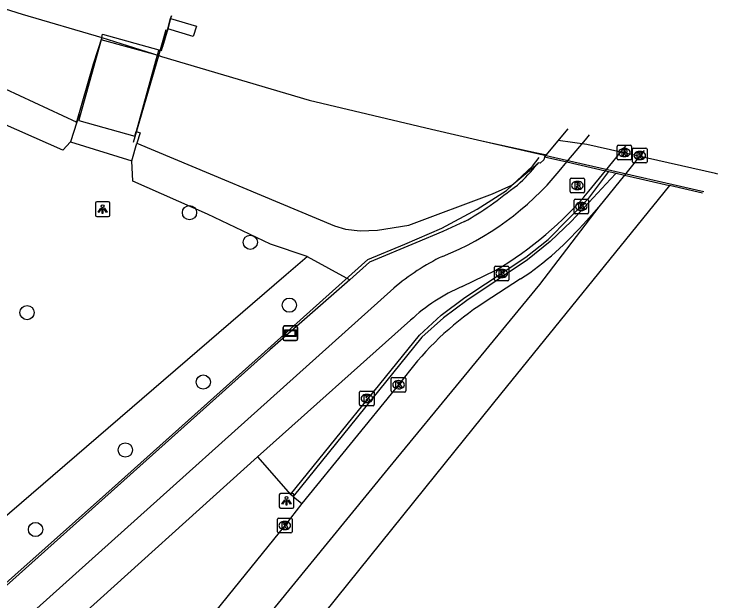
# Model space of a CAD drawing. Extents: x 159718 to 160783, y 383290 to 384030.
# Drawn here: x 160734.48 to 160782.82, y 383654.83 to 383695.13 of the extents above; entities that cross this region are included whole.
import ezdxf

# ---------------------------------------------------------------- set-up
doc = ezdxf.new("R2010")
doc.units = 0
for name, color, linetype in [('IMGEO_Berm_open', 7, 'Continuous'), ('IMGEO_Boom', 7, 'Continuous'), ('IMGEO_Fietspad_open', 7, 'Continuous'), ('IMGEO_Geluidsscherm', 7, 'Continuous'), ('IMGEO_Groenvoorziening', 7, 'Continuous'), ('IMGEO_Hek', 7, 'Continuous'), ('IMGEO_Kolk', 7, 'Continuous'), ('IMGEO_Lichtpunt', 7, 'Continuous'), ('IMGEO_Muur', 7, 'Continuous'), ('IMGEO_Perron', 7, 'Continuous'), ('IMGEO_Rijbaan_lokaal_gesloten', 7, 'Continuous'), ('IMGEO_Rioolput', 7, 'Continuous'), ('IMGEO_Spoorbaan_halfverhard', 7, 'Continuous'), ('IMGEO_Struiken', 7, 'Continuous'), ('IMGEO_Verkeerseiland_open', 7, 'Continuous'), ('IMGEO_Verklikker', 7, 'Continuous'), ('IMGEO_Voetpad_halfverhard', 7, 'Continuous'), ('IMGEO_Voetpad_op_trap', 7, 'Continuous'), ('IMGEO_Voetpad_open', 7, 'Continuous')]:
    doc.layers.add(name, color=color, linetype=linetype)

msp = doc.modelspace()

# ---------------------------------------------------------------- linework, layer by layer
at = {"layer": 'IMGEO_Berm_open'}
for points in [[(160751.19, 383664.729), (160753.464, 383662.146)], [(160753.65, 383661.996), (160754.245, 383661.515)]]:
    msp.add_lwpolyline(points, dxfattribs=at)
at = {"layer": 'IMGEO_Boom'}
for centre in [(160746.534, 383681.493), (160750.703, 383679.46), (160753.388, 383675.137), (160735.375, 383674.631), (160747.475, 383669.861), (160742.123, 383665.196), (160735.96, 383659.736)]:
    msp.add_circle(centre, 0.489, dxfattribs=at)
at = {"layer": 'IMGEO_Fietspad_open'}
for points in [[(160772.444, 383684.976), (160773.728, 383686.499), (160773.993, 383686.824)], [(160775.097, 383684.367), (160776.399, 383685.964), (160776.514, 383686.106), (160776.514, 383686.106)], [(160771.912, 383684.333), (160772.444, 383684.976)], [(160772.444, 383684.976), (160775.097, 383684.367)], [(160773.95, 383682.962), (160775.097, 383684.367)], [(160765.256, 383676.42), (160767.573, 383677.548)], [(160734.485, 383652.919), (160760.563, 383676.305)], [(160751.19, 383664.729), (160761.709, 383674.099)], [(160738.185, 383652.953), (160738.31, 383653.098), (160751.19, 383664.729)]]:
    msp.add_lwpolyline(points, dxfattribs=at)
for centre, radius, start, end in [((160756.448, 383697.115), 20.063, 291.8116, 320.4258), ((160754.9, 383698.937), 24.862, 300.6456, 320.0161), ((160770.296, 383665.062), 14.871, 115.4677, 130.8847), ((160770.085, 383665.17), 12.242, 113.2295, 133.1684)]:
    msp.add_arc(centre, radius, start, end, dxfattribs=at)
at = {"layer": 'IMGEO_Geluidsscherm'}
for points in [[(160684.398, 383712.676), (160690.653, 383710.277), (160696.961, 383707.925), (160704.666, 383705.158), (160717.076, 383700.883), (160726.581, 383697.789), (160735.043, 383695.111), (160740.501, 383693.512), (160744.416, 383692.278), (160744.923, 383694.063)], [(160744.416, 383692.278), (160744.604, 383692.222), (160754.738, 383689.215), (160763.159, 383687.229), (160766.596, 383686.433)], [(160766.596, 383686.433), (160781.848, 383682.949)]]:
    msp.add_lwpolyline(points, dxfattribs=at)
at = {"layer": 'IMGEO_Groenvoorziening'}
msp.add_lwpolyline([(160754.601, 383678.489), (160757.53, 383676.886)], dxfattribs=at)
at = {"layer": 'IMGEO_Hek'}
for points in [[(160740.501, 383693.512), (160739.923, 383691.696), (160738.742, 383687.628)], [(160742.682, 383686.329), (160744.416, 383692.278)], [(160730.345, 383652.894), (160740.777, 383662.162), (160751.033, 383671.343), (160758.784, 383678.278), (160761.321, 383679.32), (160763.854, 383680.437), (160766.278, 383681.735), (160768.303, 383683.015), (160770.077, 383684.68), (160770.548, 383685.282)]]:
    msp.add_lwpolyline(points, dxfattribs=at)
at = {"layer": 'IMGEO_Kolk'}
for p, q in [((160776.95, 383684.991), (160776.95, 383685.843)), ((160777.025, 383685.917), (160777.877, 383685.917)), ((160777.951, 383685.843), (160777.951, 383684.991)), ((160777.438, 383685.697), (160777.463, 383685.697)), ((160777.877, 383684.917), (160777.025, 383684.917)), ((160777.461, 383685.137), (160777.436, 383685.137)), ((160772.937, 383681.494), (160772.937, 383682.346)), ((160773.012, 383682.42), (160773.864, 383682.42)), ((160773.938, 383682.346), (160773.938, 383681.494)), ((160773.425, 383682.2), (160773.45, 383682.2)), ((160773.864, 383681.42), (160773.012, 383681.42)), ((160773.448, 383681.64), (160773.423, 383681.64)), ((160767.468, 383676.887), (160767.468, 383677.739)), ((160767.543, 383677.813), (160768.395, 383677.813)), ((160767.956, 383677.593), (160767.981, 383677.593)), ((160768.469, 383677.739), (160768.469, 383676.887)), ((160767.979, 383677.033), (160767.954, 383677.033)), ((160768.395, 383676.813), (160767.543, 383676.813)), ((160760.39, 383669.25), (160760.39, 383670.102)), ((160760.465, 383670.176), (160761.317, 383670.176)), ((160760.878, 383669.956), (160760.903, 383669.956)), ((160761.391, 383670.102), (160761.391, 383669.25)), ((160760.901, 383669.396), (160760.876, 383669.396)), ((160758.213, 383668.309), (160758.213, 383669.161)), ((160758.288, 383669.235), (160759.14, 383669.235)), ((160758.701, 383669.015), (160758.726, 383669.015)), ((160759.214, 383669.161), (160759.214, 383668.309)), ((160761.317, 383669.176), (160760.465, 383669.176)), ((160758.724, 383668.455), (160758.699, 383668.455)), ((160759.14, 383668.235), (160758.288, 383668.235)), ((160752.57, 383659.587), (160752.57, 383660.439)), ((160752.645, 383660.513), (160753.497, 383660.513)), ((160753.058, 383660.293), (160753.083, 383660.293)), ((160753.571, 383660.439), (160753.571, 383659.587)), ((160753.081, 383659.733), (160753.056, 383659.733)), ((160753.497, 383659.513), (160752.645, 383659.513))]:
    msp.add_line(p, q, dxfattribs=at)
for points in [[(160776.95, 383684.991), (160776.95, 383685.843)], [(160777.025, 383685.917), (160777.877, 383685.917)], [(160777.951, 383685.843), (160777.951, 383684.991)], [(160777.271, 383685.617), (160777.394, 383685.617), (160777.394, 383685.466), (160777.524, 383685.617), (160777.688, 383685.617), (160777.542, 383685.466), (160777.695, 383685.217), (160777.543, 383685.217), (160777.458, 383685.381), (160777.394, 383685.314), (160777.394, 383685.217), (160777.271, 383685.217), (160777.271, 383685.617)], [(160777.877, 383684.917), (160777.025, 383684.917)], [(160772.937, 383681.494), (160772.937, 383682.346)], [(160773.012, 383682.42), (160773.864, 383682.42)], [(160773.938, 383682.346), (160773.938, 383681.494)], [(160773.258, 383682.12), (160773.381, 383682.12), (160773.381, 383681.969), (160773.511, 383682.12), (160773.675, 383682.12), (160773.529, 383681.969), (160773.682, 383681.72), (160773.53, 383681.72), (160773.445, 383681.884), (160773.381, 383681.817), (160773.381, 383681.72), (160773.258, 383681.72), (160773.258, 383682.12)], [(160773.864, 383681.42), (160773.012, 383681.42)], [(160767.468, 383676.887), (160767.468, 383677.739)], [(160767.543, 383677.813), (160768.395, 383677.813)], [(160767.789, 383677.513), (160767.912, 383677.513), (160767.912, 383677.362), (160768.042, 383677.513), (160768.206, 383677.513), (160768.06, 383677.362), (160768.213, 383677.113), (160768.061, 383677.113), (160767.976, 383677.277), (160767.912, 383677.21), (160767.912, 383677.113), (160767.789, 383677.113), (160767.789, 383677.513)], [(160768.469, 383677.739), (160768.469, 383676.887)], [(160768.395, 383676.813), (160767.543, 383676.813)], [(160760.39, 383669.25), (160760.39, 383670.102)], [(160760.465, 383670.176), (160761.317, 383670.176)], [(160760.711, 383669.876), (160760.834, 383669.876), (160760.834, 383669.725), (160760.964, 383669.876), (160761.128, 383669.876), (160760.982, 383669.725), (160761.135, 383669.476), (160760.983, 383669.476), (160760.898, 383669.64), (160760.834, 383669.573), (160760.834, 383669.476), (160760.711, 383669.476), (160760.711, 383669.876)], [(160761.391, 383670.102), (160761.391, 383669.25)], [(160758.213, 383668.309), (160758.213, 383669.161)], [(160758.288, 383669.235), (160759.14, 383669.235)], [(160758.534, 383668.935), (160758.657, 383668.935), (160758.657, 383668.784), (160758.787, 383668.935), (160758.951, 383668.935), (160758.805, 383668.784), (160758.958, 383668.535), (160758.806, 383668.535), (160758.721, 383668.699), (160758.657, 383668.632), (160758.657, 383668.535), (160758.534, 383668.535), (160758.534, 383668.935)], [(160759.214, 383669.161), (160759.214, 383668.309)], [(160761.317, 383669.176), (160760.465, 383669.176)], [(160759.14, 383668.235), (160758.288, 383668.235)], [(160752.57, 383659.587), (160752.57, 383660.439)], [(160752.645, 383660.513), (160753.497, 383660.513)], [(160752.891, 383660.213), (160753.014, 383660.213), (160753.014, 383660.062), (160753.144, 383660.213), (160753.308, 383660.213), (160753.162, 383660.062), (160753.315, 383659.813), (160753.163, 383659.813), (160753.078, 383659.977), (160753.014, 383659.91), (160753.014, 383659.813), (160752.891, 383659.813), (160752.891, 383660.213)], [(160753.571, 383660.439), (160753.571, 383659.587)], [(160753.497, 383659.513), (160752.645, 383659.513)]]:
    msp.add_lwpolyline(points, dxfattribs=at)
for centre, start, end in [((160777.027, 383685.841), 91.552, 178.448), ((160777.027, 383685.841), 91.552, 178.448), ((160777.875, 383685.841), 1.552, 88.448), ((160777.875, 383685.841), 1.552, 88.448), ((160777.027, 383684.993), 181.552, 268.448), ((160777.027, 383684.993), 181.552, 268.448), ((160777.875, 383684.993), 271.552, 358.448), ((160777.875, 383684.993), 271.552, 358.448), ((160773.014, 383682.344), 91.552, 178.448), ((160773.014, 383682.344), 91.552, 178.448), ((160773.862, 383682.344), 1.552, 88.448), ((160773.862, 383682.344), 1.552, 88.448), ((160773.014, 383681.496), 181.552, 268.448), ((160773.014, 383681.496), 181.552, 268.448), ((160773.862, 383681.496), 271.552, 358.448), ((160773.862, 383681.496), 271.552, 358.448), ((160767.545, 383677.737), 91.552, 178.448), ((160767.545, 383677.737), 91.552, 178.448), ((160768.393, 383677.737), 1.552, 88.448), ((160768.393, 383677.737), 1.552, 88.448), ((160767.545, 383676.889), 181.552, 268.448), ((160767.545, 383676.889), 181.552, 268.448), ((160768.393, 383676.889), 271.552, 358.448), ((160768.393, 383676.889), 271.552, 358.448), ((160760.467, 383670.1), 91.552, 178.448), ((160760.467, 383670.1), 91.552, 178.448), ((160761.315, 383670.1), 1.552, 88.448), ((160761.315, 383670.1), 1.552, 88.448), ((160758.29, 383669.159), 91.552, 178.448), ((160758.29, 383669.159), 91.552, 178.448), ((160759.138, 383669.159), 1.552, 88.448), ((160759.138, 383669.159), 1.552, 88.448), ((160760.467, 383669.252), 181.552, 268.448), ((160760.467, 383669.252), 181.552, 268.448), ((160761.315, 383669.252), 271.552, 358.448), ((160761.315, 383669.252), 271.552, 358.448), ((160758.29, 383668.311), 181.552, 268.448), ((160758.29, 383668.311), 181.552, 268.448), ((160759.138, 383668.311), 271.552, 358.448), ((160759.138, 383668.311), 271.552, 358.448), ((160752.647, 383660.437), 91.552, 178.448), ((160752.647, 383660.437), 91.552, 178.448), ((160753.495, 383660.437), 1.552, 88.448), ((160753.495, 383660.437), 1.552, 88.448), ((160752.647, 383659.589), 181.552, 268.448), ((160752.647, 383659.589), 181.552, 268.448), ((160753.495, 383659.589), 271.552, 358.448), ((160753.495, 383659.589), 271.552, 358.448)]:
    msp.add_arc(centre, 0.0765, start, end, dxfattribs=at)
for centre, major_axis, ratio, start_param, end_param in [((160777.437, 383685.417), (-0.387, 0.002), 0.722429, 4.712389, 7.853982), ((160777.462, 383685.417), (-0.39, 0.002), 0.717154, 1.570796, 4.712389), ((160773.424, 383681.92), (-0.387, 0.002), 0.722429, 4.712389, 7.853982), ((160773.449, 383681.92), (-0.39, 0.002), 0.717154, 1.570796, 4.712389), ((160767.955, 383677.313), (-0.387, 0.002), 0.722429, 4.712389, 7.853982), ((160767.98, 383677.313), (-0.39, 0.002), 0.717154, 1.570796, 4.712389), ((160760.877, 383669.676), (-0.387, 0.002), 0.722429, 4.712389, 7.853982), ((160760.902, 383669.676), (-0.39, 0.002), 0.717154, 1.570796, 4.712389), ((160758.7, 383668.735), (-0.387, 0.002), 0.722429, 4.712389, 7.853982), ((160758.725, 383668.735), (-0.39, 0.002), 0.717154, 1.570796, 4.712389), ((160753.057, 383660.013), (-0.387, 0.002), 0.722429, 4.712389, 7.853982), ((160753.082, 383660.013), (-0.39, 0.002), 0.717154, 1.570796, 4.712389)]:
    msp.add_ellipse(centre, major_axis=major_axis, ratio=ratio, start_param=start_param, end_param=end_param, dxfattribs=at)
at = {"layer": 'IMGEO_Lichtpunt'}
for p, q in [((160740.067, 383682.135), (160740.067, 383681.328)), ((160740.067, 383682.135), (160740.067, 383681.328)), ((160740.969, 383682.23), (160740.161, 383682.23)), ((160740.969, 383682.23), (160740.161, 383682.23)), ((160741.063, 383681.328), (160741.063, 383682.135)), ((160741.063, 383681.328), (160741.063, 383682.135)), ((160740.161, 383681.234), (160740.969, 383681.234)), ((160740.161, 383681.234), (160740.969, 383681.234)), ((160752.696, 383662.108), (160752.696, 383661.301)), ((160752.696, 383662.108), (160752.696, 383661.301)), ((160753.598, 383662.203), (160752.79, 383662.203)), ((160753.598, 383662.203), (160752.79, 383662.203)), ((160753.692, 383661.301), (160753.692, 383662.108)), ((160753.692, 383661.301), (160753.692, 383662.108)), ((160752.79, 383661.207), (160753.598, 383661.207)), ((160752.79, 383661.207), (160753.598, 383661.207))]:
    msp.add_line(p, q, dxfattribs=at)
for points in [[(160740.441, 383681.799), (160740.48, 383681.771), (160740.292, 383681.509), (160740.254, 383681.536), (160740.441, 383681.799)], [(160740.543, 383681.751), (160740.59, 383681.751), (160740.59, 383681.429), (160740.543, 383681.429), (160740.543, 383681.751)], [(160740.653, 383681.771), (160740.691, 383681.798), (160740.878, 383681.536), (160740.839, 383681.508), (160740.653, 383681.771)], [(160753.07, 383661.772), (160753.109, 383661.744), (160752.921, 383661.482), (160752.883, 383661.509), (160753.07, 383661.772)], [(160753.172, 383661.724), (160753.219, 383661.724), (160753.219, 383661.402), (160753.172, 383661.402), (160753.172, 383661.724)], [(160753.282, 383661.744), (160753.32, 383661.771), (160753.507, 383661.509), (160753.468, 383661.481), (160753.282, 383661.744)]]:
    msp.add_lwpolyline(points, dxfattribs=at)
for centre in [(160740.566, 383681.933), (160753.195, 383661.906)]:
    msp.add_circle(centre, 0.0994, dxfattribs=at)
for centre, start, end in [((160740.161, 383682.135), 90, 180), ((160740.161, 383682.135), 90, 180), ((160740.969, 383682.135), 0, 90), ((160740.969, 383682.135), 0, 90), ((160740.161, 383681.328), 180, 270), ((160740.161, 383681.328), 180, 270), ((160740.969, 383681.328), 270, 0), ((160740.969, 383681.328), 270, 360), ((160752.79, 383662.108), 90, 180), ((160752.79, 383662.108), 90, 180), ((160753.598, 383662.108), 0, 90), ((160753.598, 383662.108), 0, 90), ((160752.79, 383661.301), 180, 270), ((160752.79, 383661.301), 180, 270), ((160753.598, 383661.301), 270, 0), ((160753.598, 383661.301), 270, 360)]:
    msp.add_arc(centre, 0.0946, start, end, dxfattribs=at)
at = {"layer": 'IMGEO_Muur'}
for points in [[(160745.284, 383694.998), (160745.236, 383694.831), (160745.036, 383694.124), (160744.685, 383692.884)], [(160753.464, 383662.146), (160762.334, 383673.075), (160763.819, 383674.455), (160765.448, 383675.66), (160769.62, 383678.429), (160771.167, 383679.655), (160773.96, 383682.497), (160775.323, 383684.315)], [(160775.323, 383684.315), (160775.835, 383684.198)], [(160775.835, 383684.198), (160775.45, 383683.785), (160772.765, 383680.908), (160771.308, 383679.513), (160769.731, 383678.261), (160765.569, 383675.456), (160763.97, 383674.27), (160762.48, 383672.944), (160753.65, 383661.996)], [(160753.65, 383661.996), (160753.464, 383662.146)]]:
    msp.add_lwpolyline(points, dxfattribs=at)
at = {"layer": 'IMGEO_Perron'}
for points in [[(160635.837, 383733.513), (160639.447, 383731.781), (160643.257, 383730.035), (160649.364, 383727.268), (160659.591, 383722.779), (160669.948, 383718.427), (160678.174, 383715.121), (160684.398, 383712.676), (160690.653, 383710.277), (160696.961, 383707.925), (160704.666, 383705.158), (160717.076, 383700.883), (160726.581, 383697.789), (160735.043, 383695.111), (160740.501, 383693.512)], [(160745.236, 383694.831), (160745.284, 383694.998)], [(160745.036, 383694.124), (160745.236, 383694.831)], [(160744.421, 383692.68), (160744.612, 383692.628), (160745.036, 383694.124)], [(160740.501, 383693.512), (160740.565, 383693.744), (160744.421, 383692.68)]]:
    msp.add_lwpolyline(points, dxfattribs=at)
at = {"layer": 'IMGEO_Rijbaan_lokaal_gesloten'}
for points in [[(160777.751, 383685.754), (160776.394, 383684.07)], [(160776.394, 383684.07), (160774.638, 383681.89)], [(160776.394, 383684.07), (160779.491, 383683.36)], [(160779.491, 383683.36), (160767.889, 383669.018), (160763.421, 383663.48), (160749.734, 383646.49)], [(160781.758, 383682.84), (160779.491, 383683.36)], [(160774.638, 383681.89), (160770.56, 383676.559), (160760.183, 383663.92), (160747.104, 383647.921)], [(160774.638, 383681.89), (160773.786, 383680.939)], [(160769.268, 383676.942), (160766.755, 383675.324)], [(160761.633, 383670.633), (160760.888, 383669.675), (160754.245, 383661.515)], [(160754.245, 383661.515), (160753.068, 383660.012), (160745.214, 383650.289), (160744.424, 383649.379)]]:
    msp.add_lwpolyline(points, dxfattribs=at)
for centre, radius, start, end in [((160757.249, 383695.079), 21.758, 303.5306, 319.4667), ((160778.575, 383657.277), 21.573, 123.2217, 141.7486)]:
    msp.add_arc(centre, radius, start, end, dxfattribs=at)
at = {"layer": 'IMGEO_Rioolput'}
for p, q in [((160775.892, 383685.19), (160775.892, 383686.042)), ((160775.967, 383686.116), (160776.819, 383686.116)), ((160776.38, 383685.896), (160776.405, 383685.896)), ((160776.893, 383686.042), (160776.893, 383685.19)), ((160776.403, 383685.336), (160776.378, 383685.336)), ((160776.819, 383685.116), (160775.967, 383685.116)), ((160772.664, 383682.933), (160772.664, 383683.785)), ((160772.739, 383683.859), (160773.591, 383683.859)), ((160773.665, 383683.785), (160773.665, 383682.933)), ((160773.152, 383683.639), (160773.177, 383683.639)), ((160773.591, 383682.859), (160772.739, 383682.859)), ((160773.175, 383683.079), (160773.15, 383683.079))]:
    msp.add_line(p, q, dxfattribs=at)
for points in [[(160775.892, 383685.19), (160775.892, 383686.042)], [(160775.967, 383686.116), (160776.819, 383686.116)], [(160776.481, 383685.814), (160776.229, 383685.816), (160776.229, 383685.416)], [(160776.407, 383685.735), (160776.353, 383685.735), (160776.353, 383685.654)], [(160776.893, 383686.042), (160776.893, 383685.19)], [(160776.229, 383685.416), (160776.353, 383685.416), (160776.353, 383685.578), (160776.364, 383685.578)], [(160776.353, 383685.654), (160776.405, 383685.654)], [(160776.411, 383685.549), (160776.482, 383685.416), (160776.622, 383685.416), (160776.557, 383685.542)], [(160776.819, 383685.116), (160775.967, 383685.116)], [(160772.664, 383682.933), (160772.664, 383683.785)], [(160772.739, 383683.859), (160773.591, 383683.859)], [(160773.665, 383683.785), (160773.665, 383682.933)], [(160773.253, 383683.557), (160773.001, 383683.559), (160773.001, 383683.159)], [(160773.001, 383683.159), (160773.125, 383683.159), (160773.125, 383683.321), (160773.136, 383683.321)], [(160773.179, 383683.478), (160773.125, 383683.478), (160773.125, 383683.397)], [(160773.125, 383683.397), (160773.177, 383683.397)], [(160773.591, 383682.859), (160772.739, 383682.859)], [(160773.183, 383683.292), (160773.254, 383683.159), (160773.394, 383683.159), (160773.329, 383683.285)]]:
    msp.add_lwpolyline(points, dxfattribs=at)
for centre, radius, start, end in [((160775.969, 383686.04), 0.0765, 91.552, 178.448), ((160775.969, 383686.04), 0.0765, 91.552, 178.448), ((160776.413, 383685.639), 0.0964, 77.0061, 93.1865), ((160776.427, 383685.696), 0.0378, 276.6634, 79.6772), ((160776.48, 383685.704), 0.109, 350.3612, 89.416), ((160776.817, 383686.04), 0.0765, 1.552, 88.448), ((160776.817, 383686.04), 0.0765, 1.552, 88.448), ((160776.363, 383685.525), 0.0533, 26.0293, 88.6989), ((160776.389, 383685.843), 0.19, 274.7715, 282.9687), ((160776.478, 383685.704), 0.112, 277.5842, 350.9817), ((160776.462, 383685.489), 0.108, 29.5134, 73.7905), ((160775.969, 383685.192), 0.0765, 181.552, 268.448), ((160775.969, 383685.192), 0.0765, 181.552, 268.448), ((160776.817, 383685.192), 0.0765, 271.552, 358.448), ((160776.817, 383685.192), 0.0765, 271.552, 358.448), ((160772.741, 383683.783), 0.0765, 91.552, 178.448), ((160772.741, 383683.783), 0.0765, 91.552, 178.448), ((160773.589, 383683.783), 0.0765, 1.552, 88.448), ((160773.589, 383683.783), 0.0765, 1.552, 88.448), ((160773.135, 383683.268), 0.0533, 26.0293, 88.6989), ((160773.161, 383683.586), 0.19, 274.7715, 282.9687), ((160773.185, 383683.382), 0.0964, 77.0061, 93.1865), ((160773.199, 383683.439), 0.0378, 276.6634, 79.6772), ((160773.252, 383683.447), 0.109, 350.3612, 89.416), ((160773.25, 383683.447), 0.112, 277.5842, 350.9817), ((160773.234, 383683.232), 0.108, 29.5134, 73.7905), ((160772.741, 383682.935), 0.0765, 181.552, 268.448), ((160772.741, 383682.935), 0.0765, 181.552, 268.448), ((160773.589, 383682.935), 0.0765, 271.552, 358.448), ((160773.589, 383682.935), 0.0765, 271.552, 358.448)]:
    msp.add_arc(centre, radius, start, end, dxfattribs=at)
for centre, major_axis, ratio, start_param, end_param in [((160776.379, 383685.616), (-0.387, 0.002), 0.722429, 4.712389, 7.853982), ((160776.404, 383685.616), (-0.39, 0.002), 0.717154, 1.570796, 4.712389), ((160773.151, 383683.359), (-0.387, 0.002), 0.722429, 4.712389, 7.853982), ((160773.176, 383683.359), (-0.39, 0.002), 0.717154, 1.570796, 4.712389)]:
    msp.add_ellipse(centre, major_axis=major_axis, ratio=ratio, start_param=start_param, end_param=end_param, dxfattribs=at)
at = {"layer": 'IMGEO_Spoorbaan_halfverhard'}
for points in [[(160745.236, 383694.831), (160747.005, 383694.29), (160746.79, 383693.588), (160745.036, 383694.124)], [(160744.421, 383692.68), (160744.315, 383692.295)], [(160744.315, 383692.295), (160744.604, 383692.222), (160754.738, 383689.215), (160763.159, 383687.229), (160766.596, 383686.433), (160770.377, 383685.607), (160770.95, 383685.482), (160771.031, 383685.464)], [(160772.5, 383687.249), (160772.148, 383686.816), (160771.031, 383685.464)], [(160782.817, 383684.13), (160782.647, 383684.169), (160773.812, 383686.178), (160771.837, 383686.455)]]:
    msp.add_lwpolyline(points, dxfattribs=at)
at = {"layer": 'IMGEO_Struiken'}
for points in [[(160632.666, 383726.581), (160646.548, 383720.787), (160670.505, 383711.999), (160703.249, 383700.683), (160724.066, 383694.29), (160724.044, 383693.517), (160725.275, 383693.198), (160728.716, 383692.144), (160731.885, 383690.916), (160738.794, 383687.708)], [(160740.501, 383693.512), (160740.458, 383693.359)], [(160742.924, 383686.26), (160756.48, 383680.577), (160757.247, 383680.353), (160758.24, 383680.246), (160759.438, 383680.291), (160761.59, 383680.643), (160767.345, 383682.778), (160768.673, 383683.39), (160770.417, 383684.853)]]:
    msp.add_lwpolyline(points, dxfattribs=at)
at = {"layer": 'IMGEO_Verkeerseiland_open'}
for points in [[(160775.097, 383684.367), (160775.323, 383684.315)], [(160775.835, 383684.198), (160776.394, 383684.07)]]:
    msp.add_lwpolyline(points, dxfattribs=at)
at = {"layer": 'IMGEO_Verklikker'}
for p, q in [((160753.062, 383673.713), (160753.852, 383673.713)), ((160753.852, 383673.713), (160753.062, 383673.713)), ((160752.962, 383672.813), (160752.962, 383673.613)), ((160752.962, 383673.613), (160752.962, 383672.813)), ((160753.952, 383673.613), (160753.952, 383672.813)), ((160753.952, 383672.813), (160753.952, 383673.613)), ((160753.852, 383672.713), (160753.062, 383672.713)), ((160753.062, 383672.713), (160753.852, 383672.713))]:
    msp.add_line(p, q, dxfattribs=at)
for points in [[(160753.063, 383673.445), (160753.851, 383673.445), (160753.851, 383672.981), (160753.063, 383672.981), (160753.063, 383673.445)], [(160753.128, 383673.38), (160753.128, 383673.046), (160753.786, 383673.046), (160753.786, 383673.38), (160753.128, 383673.38)]]:
    msp.add_lwpolyline(points, dxfattribs=at)
for centre, start, end in [((160753.062, 383673.613), 90, 180), ((160753.062, 383673.613), 90, 180), ((160753.852, 383673.613), 0, 90), ((160753.852, 383673.613), 360, 90), ((160753.062, 383672.813), 180, 270), ((160753.062, 383672.813), 180, 270), ((160753.852, 383672.813), 270, 0), ((160753.852, 383672.813), 270, 0)]:
    msp.add_arc(centre, 0.1, start, end, dxfattribs=at)
at = {"layer": 'IMGEO_Voetpad_halfverhard'}
for points in [[(160738.349, 383686.344), (160737.841, 383685.776), (160732.687, 383688.048), (160726.609, 383689.995), (160720.531, 383691.942), (160714.501, 383693.841), (160708.851, 383695.408), (160698.927, 383698.969), (160696.235, 383699.672), (160688.667, 383702.652), (160686.235, 383702.425), (160683.698, 383700.291), (160676.382, 383690.49), (160631.456, 383723.934), (160631.509, 383724.052)], [(160754.601, 383678.489), (160752.084, 383679.335), (160747.772, 383681.391), (160742.643, 383683.658), (160742.577, 383685.056)], [(160733.517, 383655.5), (160730.351, 383657.615), (160753.169, 383677.256), (160754.601, 383678.489)]]:
    msp.add_lwpolyline(points, dxfattribs=at)
at = {"layer": 'IMGEO_Voetpad_op_trap'}
for points in [[(160740.458, 383693.359), (160739.033, 383688.192)], [(160744.315, 383692.295), (160740.458, 383693.359)], [(160744.315, 383692.295), (160742.87, 383687.061)]]:
    msp.add_lwpolyline(points, dxfattribs=at)
at = {"layer": 'IMGEO_Voetpad_open'}
for points in [[(160739.033, 383688.192), (160738.959, 383688.214), (160738.794, 383687.708)], [(160739.033, 383688.192), (160738.928, 383687.811), (160742.784, 383686.747), (160742.87, 383687.061)], [(160738.794, 383687.708), (160738.349, 383686.344)], [(160742.87, 383687.061), (160743.133, 383686.984), (160742.924, 383686.26)], [(160738.349, 383686.344), (160742.577, 383685.056)], [(160742.577, 383685.056), (160742.924, 383686.26)], [(160770.917, 383685.326), (160770.866, 383685.118), (160770.613, 383684.887), (160770.465, 383684.921), (160770.417, 383684.853)], [(160771.031, 383685.464), (160770.917, 383685.326)], [(160770.917, 383685.326), (160772.444, 383684.976)], [(160765.409, 383680.877), (160763.934, 383680.204), (160762.074, 383679.425), (160758.897, 383678.086), (160757.53, 383676.886)], [(160757.53, 383676.886), (160752.043, 383672.07), (160733.517, 383655.5)]]:
    msp.add_lwpolyline(points, dxfattribs=at)
for centre, radius, start, end in [((160762.724, 383690.659), 9.639, 310.9988, 322.9566), ((160661.148, 383825.568), 178.489, 306.4473, 307.19396), ((160756.729, 383696.688), 18.037, 298.7665, 305.4297)]:
    msp.add_arc(centre, radius, start, end, dxfattribs=at)

doc.saveas('drawing.dxf')
